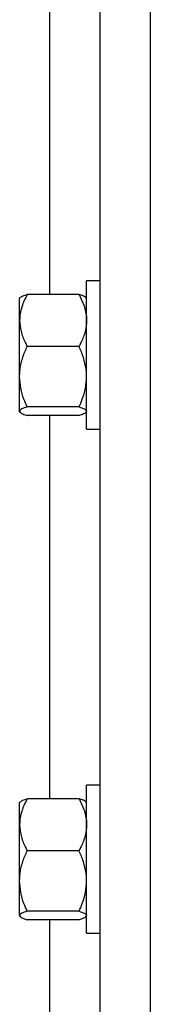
# Model space of a CAD drawing. Header units: inches. Extents: x 170 to 284, y 215 to 248.
# Tile 726 of 1056: x 226.9137 to 226.9582, y 222.7886 to 223.1229. Entities that reach past the tile are written whole.
import ezdxf

# ---------------------------------------------------------------- set-up
doc = ezdxf.new("R2010")
doc.units = ezdxf.units.IN
doc.header["$LTSCALE"] = 0.25
doc.header["$MEASUREMENT"] = 0
doc.layers.add('RH TOP OF HOOD', color=7, linetype='Continuous')

msp = doc.modelspace()

# ---------------------------------------------------------------- linework, layer by layer
at = {"layer": 'RH TOP OF HOOD'}
for p, q in [((226.941045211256, 220.1328032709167), (226.941045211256, 224.393279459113)), ((226.958165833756, 220.1328032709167), (226.958165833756, 224.3444764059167)), ((226.923924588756, 223.0296118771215), (226.923924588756, 223.1597300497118)), ((226.941045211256, 223.0342180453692), (226.936456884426, 223.0342180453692)), ((226.936456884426, 222.9839176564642), (226.936456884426, 223.0342180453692)), ((226.9138785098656, 223.0285513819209), (226.913686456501, 223.0283285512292)), ((226.913686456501, 223.0207869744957), (226.913686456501, 223.0283285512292)), ((226.933888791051, 223.0296118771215), (226.916254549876, 223.0296118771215)), ((226.936456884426, 223.0283285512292), (226.9362648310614, 223.0285513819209)), ((226.913686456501, 223.0016900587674), (226.913686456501, 223.0207869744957)), ((226.933888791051, 223.0119620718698), (226.916254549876, 223.0119620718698)), ((226.913686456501, 222.9899709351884), (226.913686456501, 223.0016900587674)), ((226.913686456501, 222.9898071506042), (226.913686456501, 222.9899709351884)), ((226.913686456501, 222.9898071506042), (226.9138785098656, 222.9895843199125)), ((226.933888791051, 222.9914180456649), (226.916254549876, 222.9914180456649)), ((226.933888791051, 222.9885238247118), (226.916254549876, 222.9885238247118)), ((226.923924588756, 222.8584056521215), (226.923924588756, 222.9885238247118)), ((226.9362648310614, 222.9895843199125), (226.936456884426, 222.9898071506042)), ((226.936456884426, 222.9839176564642), (226.941045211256, 222.9839176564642)), ((226.941045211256, 222.8630118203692), (226.936456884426, 222.8630118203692)), ((226.936456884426, 222.8127114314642), (226.936456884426, 222.8630118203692)), ((226.933888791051, 222.8584056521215), (226.916254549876, 222.8584056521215)), ((226.9138785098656, 222.8573451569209), (226.913686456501, 222.8571223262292)), ((226.913686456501, 222.8495807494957), (226.913686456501, 222.8571223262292)), ((226.936456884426, 222.8571223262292), (226.9362648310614, 222.8573451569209)), ((226.913686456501, 222.8304838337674), (226.913686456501, 222.8495807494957)), ((226.933888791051, 222.8407558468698), (226.916254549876, 222.8407558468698)), ((226.913686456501, 222.8187647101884), (226.913686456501, 222.8304838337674)), ((226.913686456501, 222.8186009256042), (226.913686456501, 222.8187647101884)), ((226.913686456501, 222.8186009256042), (226.9138785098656, 222.8183780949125)), ((226.933888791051, 222.8202118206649), (226.916254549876, 222.8202118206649)), ((226.9362648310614, 222.8183780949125), (226.936456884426, 222.8186009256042)), ((226.933888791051, 222.8173175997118), (226.916254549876, 222.8173175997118)), ((226.923924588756, 222.6871994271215), (226.923924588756, 222.8173175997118)), ((226.936456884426, 222.8127114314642), (226.941045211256, 222.8127114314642))]:
    msp.add_line(p, q, dxfattribs=at)
for points, knots in [([(226.916254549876, 223.0296118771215), (226.9155800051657, 223.0282396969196), (226.9142063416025, 223.025445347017), (226.9136911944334, 223.0223935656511), (226.9136865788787, 223.0208284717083), (226.913686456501, 223.0207869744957)], [0, 0, 0, 0, 0.4843414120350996, 0.9863277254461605, 1, 1, 1, 1]), ([(226.913945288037, 223.028493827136), (226.913999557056, 223.0285858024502), (226.9141773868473, 223.028887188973), (226.9151421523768, 223.0292591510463), (226.9160038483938, 223.0295323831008), (226.916254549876, 223.0296118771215)], [0, 0, 0, 0, 0.2374711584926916, 0.7781501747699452, 1, 1, 1, 1]), ([(226.933888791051, 223.0296118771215), (226.9345633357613, 223.0282396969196), (226.9359369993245, 223.025445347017), (226.9364521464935, 223.0223935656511), (226.9364567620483, 223.0208284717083), (226.936456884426, 223.0207869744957)], [0, 0, 0, 0, 0.4843414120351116, 0.9863277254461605, 1, 1, 1, 1]), ([(226.9361980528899, 223.028493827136), (226.936143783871, 223.0285858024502), (226.9359659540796, 223.028887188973), (226.9350011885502, 223.0292591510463), (226.9341394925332, 223.0295323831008), (226.933888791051, 223.0296118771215)], [0, 0, 0, 0, 0.2374711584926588, 0.7781501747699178, 0.9999999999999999, 0.9999999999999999, 0.9999999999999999, 0.9999999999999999]), ([(226.913686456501, 223.0207869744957), (226.913784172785, 223.01955173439), (226.9139831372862, 223.0170366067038), (226.9151349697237, 223.014112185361), (226.9160022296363, 223.0124466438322), (226.916254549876, 223.0119620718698)], [0, 0, 0, 0, 0.4062905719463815, 0.8272664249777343, 1, 1, 1, 1]), ([(226.936456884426, 223.0207869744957), (226.936359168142, 223.01955173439), (226.9361602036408, 223.0170366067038), (226.9350083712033, 223.014112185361), (226.9341411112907, 223.0124466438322), (226.933888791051, 223.0119620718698)], [0, 0, 0, 0, 0.4062905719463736, 0.8272664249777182, 0.9999999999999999, 0.9999999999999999, 0.9999999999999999, 0.9999999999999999]), ([(226.913686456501, 223.0016900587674), (226.9136891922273, 223.0019253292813), (226.913707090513, 223.0034645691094), (226.9141288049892, 223.0063371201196), (226.9151559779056, 223.0095106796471), (226.9159829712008, 223.01135606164), (226.916254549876, 223.0119620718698)], [0, 0, 0, 0, 0.06653229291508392, 0.4352825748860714, 0.8145508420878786, 1, 1, 1, 1]), ([(226.936456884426, 223.0016900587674), (226.9364541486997, 223.0019253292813), (226.936436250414, 223.0034645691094), (226.9360145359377, 223.0063371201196), (226.9349873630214, 223.0095106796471), (226.9341603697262, 223.01135606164), (226.933888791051, 223.0119620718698)], [0, 0, 0, 0, 0.06653229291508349, 0.435282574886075, 0.8145508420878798, 1, 1, 1, 1]), ([(226.916254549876, 222.9914180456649), (226.9158730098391, 222.9922877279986), (226.9149702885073, 222.9943453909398), (226.9139295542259, 222.9977742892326), (226.9137681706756, 223.0003738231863), (226.913686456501, 223.0016900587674)], [0, 0, 0, 0, 0.2654599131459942, 0.6280764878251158, 1, 1, 1, 1]), ([(226.933888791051, 222.9914180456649), (226.9342703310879, 222.9922877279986), (226.9351730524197, 222.9943453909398), (226.936213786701, 222.9977742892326), (226.9363751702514, 223.0003738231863), (226.936456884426, 223.0016900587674)], [0, 0, 0, 0, 0.2654599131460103, 0.6280764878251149, 1, 1, 1, 1]), ([(226.916254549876, 222.9914180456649), (226.9155800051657, 222.9911930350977), (226.9142063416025, 222.9907348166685), (226.9136911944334, 222.990234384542), (226.9136865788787, 222.9899777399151), (226.913686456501, 222.9899709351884)], [0, 0, 0, 0, 0.4843414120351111, 0.9863277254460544, 1, 1, 1, 1]), ([(226.913686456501, 222.9899709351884), (226.913784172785, 222.9897683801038), (226.9139831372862, 222.9893559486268), (226.9151349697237, 222.9888764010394), (226.9160022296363, 222.9886032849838), (226.916254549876, 222.9885238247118)], [0, 0, 0, 0, 0.4062905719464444, 0.8272664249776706, 1, 1, 1, 1]), ([(226.933888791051, 222.9914180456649), (226.9345633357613, 222.9911930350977), (226.9359369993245, 222.9907348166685), (226.9364521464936, 222.990234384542), (226.9364567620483, 222.9899777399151), (226.936456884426, 222.9899709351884)], [0, 0, 0, 0, 0.4843414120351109, 0.9863277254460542, 1, 1, 1, 1]), ([(226.9361980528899, 222.9896418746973), (226.936143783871, 222.9895498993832), (226.9359659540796, 222.9892485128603), (226.9350011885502, 222.988876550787), (226.9341394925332, 222.9886033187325), (226.933888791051, 222.9885238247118)], [0, 0, 0, 0, 0.2374711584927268, 0.7781501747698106, 1, 1, 1, 1]), ([(226.916254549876, 222.8584056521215), (226.9155800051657, 222.8570334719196), (226.9142063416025, 222.854239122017), (226.9136911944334, 222.8511873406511), (226.9136865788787, 222.8496222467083), (226.913686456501, 222.8495807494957)], [0, 0, 0, 0, 0.4843414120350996, 0.9863277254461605, 1, 1, 1, 1]), ([(226.913945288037, 222.857287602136), (226.913999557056, 222.8573795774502), (226.9141773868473, 222.857680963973), (226.9151421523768, 222.8580529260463), (226.9160038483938, 222.8583261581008), (226.916254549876, 222.8584056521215)], [0, 0, 0, 0, 0.2374711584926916, 0.7781501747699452, 1, 1, 1, 1]), ([(226.933888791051, 222.8584056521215), (226.9345633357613, 222.8570334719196), (226.9359369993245, 222.854239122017), (226.9364521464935, 222.8511873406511), (226.9364567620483, 222.8496222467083), (226.936456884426, 222.8495807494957)], [0, 0, 0, 0, 0.4843414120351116, 0.9863277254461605, 1, 1, 1, 1]), ([(226.9361980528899, 222.857287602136), (226.936143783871, 222.8573795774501), (226.9359659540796, 222.857680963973), (226.9350011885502, 222.8580529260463), (226.9341394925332, 222.8583261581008), (226.933888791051, 222.8584056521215)], [0, 0, 0, 0, 0.2374711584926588, 0.7781501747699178, 0.9999999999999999, 0.9999999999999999, 0.9999999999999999, 0.9999999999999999]), ([(226.913686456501, 222.8495807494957), (226.913784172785, 222.84834550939), (226.9139831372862, 222.8458303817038), (226.9151349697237, 222.842905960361), (226.9160022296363, 222.8412404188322), (226.916254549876, 222.8407558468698)], [0, 0, 0, 0, 0.4062905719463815, 0.8272664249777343, 1, 1, 1, 1]), ([(226.936456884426, 222.8495807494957), (226.936359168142, 222.84834550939), (226.9361602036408, 222.8458303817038), (226.9350083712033, 222.842905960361), (226.9341411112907, 222.8412404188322), (226.933888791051, 222.8407558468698)], [0, 0, 0, 0, 0.4062905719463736, 0.8272664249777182, 0.9999999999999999, 0.9999999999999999, 0.9999999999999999, 0.9999999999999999]), ([(226.913686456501, 222.8304838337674), (226.9136891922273, 222.8307191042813), (226.913707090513, 222.8322583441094), (226.9141288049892, 222.8351308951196), (226.9151559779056, 222.8383044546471), (226.9159829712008, 222.8401498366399), (226.916254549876, 222.8407558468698)], [0, 0, 0, 0, 0.06653229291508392, 0.4352825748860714, 0.8145508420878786, 1, 1, 1, 1]), ([(226.936456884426, 222.8304838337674), (226.9364541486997, 222.8307191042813), (226.936436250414, 222.8322583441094), (226.9360145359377, 222.8351308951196), (226.9349873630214, 222.8383044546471), (226.9341603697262, 222.8401498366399), (226.933888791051, 222.8407558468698)], [0, 0, 0, 0, 0.06653229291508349, 0.435282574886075, 0.8145508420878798, 1, 1, 1, 1]), ([(226.916254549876, 222.8202118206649), (226.9158730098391, 222.8210815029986), (226.9149702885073, 222.8231391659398), (226.9139295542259, 222.8265680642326), (226.9137681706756, 222.8291675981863), (226.913686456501, 222.8304838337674)], [0, 0, 0, 0, 0.2654599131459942, 0.6280764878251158, 1, 1, 1, 1]), ([(226.933888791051, 222.8202118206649), (226.9342703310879, 222.8210815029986), (226.9351730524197, 222.8231391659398), (226.936213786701, 222.8265680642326), (226.9363751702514, 222.8291675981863), (226.936456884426, 222.8304838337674)], [0, 0, 0, 0, 0.2654599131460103, 0.6280764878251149, 1, 1, 1, 1]), ([(226.916254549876, 222.8202118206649), (226.9155800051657, 222.8199868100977), (226.9142063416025, 222.8195285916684), (226.9136911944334, 222.819028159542), (226.9136865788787, 222.8187715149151), (226.913686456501, 222.8187647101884)], [0, 0, 0, 0, 0.4843414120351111, 0.9863277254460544, 1, 1, 1, 1]), ([(226.913686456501, 222.8187647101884), (226.913784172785, 222.8185621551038), (226.9139831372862, 222.8181497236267), (226.9151349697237, 222.8176701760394), (226.9160022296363, 222.8173970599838), (226.916254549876, 222.8173175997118)], [0, 0, 0, 0, 0.4062905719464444, 0.8272664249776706, 1, 1, 1, 1]), ([(226.933888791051, 222.8202118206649), (226.9345633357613, 222.8199868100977), (226.9359369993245, 222.8195285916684), (226.9364521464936, 222.819028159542), (226.9364567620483, 222.8187715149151), (226.936456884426, 222.8187647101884)], [0, 0, 0, 0, 0.4843414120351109, 0.9863277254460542, 1, 1, 1, 1]), ([(226.9361980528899, 222.8184356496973), (226.936143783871, 222.8183436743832), (226.9359659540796, 222.8180422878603), (226.9350011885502, 222.817670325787), (226.9341394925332, 222.8173970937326), (226.933888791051, 222.8173175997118)], [0, 0, 0, 0, 0.2374711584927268, 0.7781501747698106, 1, 1, 1, 1])]:
    msp.add_open_spline(points, degree=3, knots=knots, dxfattribs=at)

doc.saveas('drawing.dxf')
